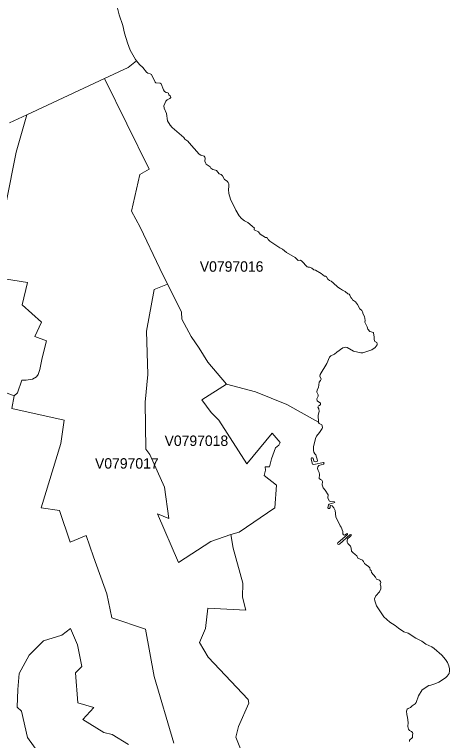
# Model space of a CAD drawing. Extents: x 369010 to 735936, y 6377141 to 6616555.
# Drawn here: x 613437 to 617607, y 6453335 to 6460296 of the extents above; entities that cross this region are included whole.
import ezdxf
from ezdxf.enums import TextEntityAlignment as Align

# ---------------------------------------------------------------- set-up
doc = ezdxf.new("R2010")
doc.units = 0
doc.header["$LTSCALE"] = 40
doc.layers.add('3', color=7, linetype='Continuous', lineweight=13)
doc.layers.add('4', color=7, linetype='Continuous')

msp = doc.modelspace()

# ---------------------------------------------------------------- linework, layer by layer
at = {"layer": '3'}
for points in [[(613390.59, 6459258.78), (613554.44, 6459335.07), (614300.54, 6459682.47), (614525.12, 6459787.06), (614606.88, 6459852.93), (614598.44, 6459863.86), (614547.14, 6459955.55), (614519.66, 6460024.4), (614490.87, 6460117.58), (614474.65, 6460191.89), (614441.88, 6460294.17), (614425.99, 6460357.89)], [(614606.88, 6459852.93), (614525.12, 6459787.06), (614300.54, 6459682.47), (614727.21, 6458812.25), (614637.01, 6458763.26), (614559.88, 6458411.23), (614642.63, 6458256.81), (614830.65, 6457861.43), (614903.3, 6457712.31), (614903.96, 6457712.64), (615037.53, 6457443.53), (615041.33, 6457375.84), (615131.53, 6457210.17), (615206.84, 6457097.29), (615289.59, 6456961.75), (615469.99, 6456750.89), (615746.54, 6456677.41), (616047.43, 6456556.92), (616350.63, 6456388.77), (616346.5, 6456454.48), (616358.58, 6456490.22), (616354.61, 6456513.89), (616346, 6456532.76), (616351.46, 6456544.68), (616362.05, 6456548.48), (616369.34, 6456558.08), (616369.67, 6456571.16), (616338.88, 6456592.51), (616333.59, 6456611.87), (616347.99, 6456636.86), (616347.82, 6456648.61), (616336.4, 6456675.92), (616338.88, 6456698.1), (616350.96, 6456720.77), (616357.58, 6456772.08), (616371.16, 6456787.97), (616376.78, 6456799.88), (616365.2, 6456827.69), (616367.68, 6456843.58), (616430.9, 6456949.17), (616455.89, 6457010.07), (616468.8, 6457022.49), (616503.72, 6457040.36), (616525.74, 6457058.9), (616585.65, 6457100.11), (616608.49, 6457106.06), (616624.87, 6457102.26), (616687.1, 6457069.49), (616757.77, 6457052.11), (616776.14, 6457052.94), (616862.37, 6457081.4), (616895.47, 6457103.75), (616912.35, 6457127.75), (616914.51, 6457139), (616910.37, 6457150.09), (616889.68, 6457162.5), (616885.05, 6457179.55), (616886.04, 6457208.02), (616881.57, 6457217.95), (616879.58, 6457246.08), (616842.51, 6457257.67), (616822.65, 6457279.35), (616818.68, 6457300.04), (616796.17, 6457346.38), (616797, 6457362.27), (616791.7, 6457401.49), (616779.62, 6457423.01), (616773.5, 6457445.51), (616767.04, 6457457.1), (616746.35, 6457475.64), (616725.17, 6457517.18), (616705.14, 6457542.33), (616677.17, 6457559.71), (616670.39, 6457573.78), (616661.95, 6457581.56), (616652.68, 6457606.05), (616644.57, 6457614.33), (616631.99, 6457617.8), (616607.16, 6457640.81), (616580.19, 6457652.06), (616563.47, 6457667.29), (616535.83, 6457681.85), (616492.31, 6457722.4), (616471.45, 6457738.79), (616455.23, 6457746.4), (616441, 6457760.14), (616428.09, 6457780.82), (616419.48, 6457786.95), (616407.9, 6457787.44), (616375.46, 6457812.1), (616322.33, 6457844.38), (616307.77, 6457848.02), (616287.74, 6457862.75), (616264.08, 6457874), (616251.5, 6457873.01), (616243.06, 6457877.81), (616190.92, 6457932.76), (616178.84, 6457940.04), (616157.66, 6457938.22), (616127.7, 6457966.69)], [(616127.7, 6457966.69), (616043.62, 6458015.01), (616007.38, 6458047.62), (615980.9, 6458060.36), (615883.25, 6458123.42), (615868.19, 6458138.48), (615862.4, 6458152.38), (615853.79, 6458158.34), (615843.03, 6458157.18), (615793.38, 6458190.28), (615777, 6458211.8), (615735.95, 6458233.15), (615733.97, 6458240.26), (615736.78, 6458247.05), (615715.93, 6458266.91), (615672.4, 6458302.16), (615642.61, 6458319.37), (615614.64, 6458341.55), (615591.8, 6458367.21), (615558.7, 6458421.33), (615508.38, 6458524.93), (615490.67, 6458580.54), (615487.36, 6458617.28), (615493.16, 6458646.41), (615491.67, 6458671.73), (615486.7, 6458686.79), (615474.79, 6458699.04), (615451.62, 6458713.44), (615430.27, 6458749.02), (615416.69, 6458760.94), (615400.14, 6458768.55), (615374.66, 6458799.5), (615364.4, 6458804.3), (615338.25, 6458809.1), (615320.54, 6458822.01), (615311.6, 6458836.74), (615275.19, 6458861.73), (615267.58, 6458873.15), (615263.11, 6458888.71), (615265.92, 6458917.67), (615262.28, 6458929.09), (615255.33, 6458936.54), (615222.89, 6458948.95), (615208.16, 6458958.55), (615111.01, 6459066.13), (615099.92, 6459082.35), (615071.12, 6459101.38), (615059.37, 6459116.44), (614947.82, 6459212.6), (614928.29, 6459235.11), (614904.13, 6459275.49), (614892.71, 6459348.15), (614870.53, 6459399.29), (614869.54, 6459422.13), (614886.42, 6459465.49), (614900.32, 6459479.23), (614925.81, 6459490.48), (614934.91, 6459500.58), (614931.77, 6459512.33), (614916.87, 6459525.07), (614913.73, 6459540.63), (614907.77, 6459546.59), (614889.73, 6459549.07), (614875.66, 6459558.67), (614863.91, 6459575.22), (614843.39, 6459630.83), (614833.79, 6459636.62), (614792.74, 6459641.42), (614784.3, 6459647.38), (614750.21, 6459721.86), (614736.97, 6459728.81), (614713.96, 6459734.27), (614702.21, 6459742.05), (614665.8, 6459786.9), (614635.52, 6459816.36), (614606.88, 6459852.93)], [(615650.39, 6453134.13), (615557.37, 6453366.67), (615585.34, 6453468.78), (615682.83, 6453691.88), (615678.19, 6453729.12), (615292.9, 6454133.45), (615211.64, 6454275.12), (615267.24, 6454410), (615290.58, 6454605.13), (615655.02, 6454584.28), (615622.42, 6454709.73), (615627.05, 6454844.45), (615534.2, 6455179.1), (615509.54, 6455310.84), (615317.72, 6455242.99), (615009.39, 6455043.39), (614808.14, 6455508.45), (614917.2, 6455463.27), (614875.83, 6455764.49), (614734.82, 6456078.78), (614697.08, 6456127.77), (614689.64, 6456579.6), (614714.13, 6456845.07), (614700.89, 6457260.98), (614776.19, 6457660.17), (614903.3, 6457712.31), (614830.65, 6457861.43), (614642.63, 6458256.81), (614559.88, 6458411.23), (614637.01, 6458763.26), (614727.21, 6458812.25), (614300.54, 6459682.47), (613554.44, 6459335.07), (613454.15, 6458976.26), (613356.67, 6458492.82)], [(613356.67, 6458492.82), (613454.15, 6458976.26), (613554.44, 6459335.07), (613390.59, 6459258.78)], [(613217.48, 6457781.82), (613561.06, 6457726.04), (613509.92, 6457512.21), (613695.62, 6457344.89), (613632.89, 6457207.85), (613744.44, 6457165.98), (613702.57, 6457003.29), (613679.4, 6456891.74), (613665.5, 6456845.23), (613646.96, 6456822.06), (613609.72, 6456798.89), (613549.48, 6456789.46), (613507.61, 6456789.46), (613465.9, 6456668.64), (613433.29, 6456640.83)], [(613433.29, 6456640.83), (613465.9, 6456668.64), (613507.61, 6456789.46), (613549.48, 6456789.46), (613609.72, 6456798.89), (613646.96, 6456822.06), (613665.5, 6456845.23), (613679.4, 6456891.74), (613702.57, 6457003.29), (613744.44, 6457165.98), (613632.89, 6457207.85), (613695.62, 6457344.89), (613509.92, 6457512.21), (613561.06, 6457726.04), (613217.48, 6457781.82)], [(615469.99, 6456750.89), (615233.15, 6456600.28), (615323.35, 6456479.8), (615396.67, 6456406.31), (615663.79, 6455988.42), (615908.24, 6456282.19), (615983.38, 6456191.82), (615972.13, 6456165.51), (615938.36, 6456142.83), (615900.63, 6456037.41), (615881.93, 6455958.29), (615840.55, 6455958.29), (615842.37, 6455926.35), (615831.12, 6455877.36), (615947.8, 6455783.36), (615932.74, 6455564.89), (615590.47, 6455331.53), (615509.54, 6455310.84), (615534.2, 6455179.1), (615627.05, 6454844.45), (615622.42, 6454709.73), (615655.02, 6454584.28), (615290.58, 6454605.13), (615267.24, 6454410), (615211.64, 6454275.12), (615292.9, 6454133.45), (615678.19, 6453729.12), (615682.83, 6453691.88), (615585.34, 6453468.78), (615557.37, 6453366.67), (615650.39, 6453134.13)], [(616047.43, 6456556.92), (615746.54, 6456677.41), (615469.99, 6456750.89)], [(614963.21, 6453310.89), (614775.2, 6453949.9), (614693.94, 6454403.05), (614368.89, 6454509.97), (614322.38, 6454742.34), (614194.78, 6455097.84), (614125.1, 6455302.24), (613971.84, 6455237.19), (613869.73, 6455539.4), (613693.3, 6455567.21), (613881.31, 6456183.05), (613913.92, 6456406.15), (613412.44, 6456517.7), (613433.29, 6456640.83), (613349.72, 6456671.12), (613273.75, 6456279.7), (613021.52, 6455888.45), (613096.33, 6455840.29), (613070.84, 6455713.35), (613086.89, 6455700.11)], [(616841.85, 6454990.92), (616830.1, 6455004.99), (616808.58, 6455018.4), (616792.69, 6455033.29), (616783.76, 6455052.66), (616772.67, 6455063.91), (616727.82, 6455084.43), (616717.39, 6455104.96), (616704.15, 6455120.18), (616679.16, 6455137.06), (616666.42, 6455150.14), (616665.09, 6455179.6), (616657.97, 6455199.79), (616633.81, 6455224.62), (616626.86, 6455237.52), (616624.54, 6455254.41), (616629.34, 6455269.8), (616653.51, 6455289.82), (616663.11, 6455300.75), (616663.6, 6455306.54), (616660.29, 6455309.35), (616652.18, 6455306.04), (616553.21, 6455219.15), (616544.44, 6455215.02), (616536.66, 6455216.67), (616533.68, 6455223.62), (616536.33, 6455229.25), (616628.85, 6455311.01), (616628.02, 6455319.12), (616618.75, 6455318.29), (616600.38, 6455305.05), (616591.28, 6455306.54), (616585.81, 6455315.31), (616583.5, 6455339.97), (616569.43, 6455379.53), (616558.34, 6455394.92), (616518.29, 6455480.48), (616511.17, 6455541.72), (616497.93, 6455567.71), (616482.71, 6455585.58), (616467.31, 6455587.57), (616462.68, 6455583.76), (616461.52, 6455570.52), (616455.07, 6455558.6), (616445.8, 6455559.6), (616441, 6455565.22), (616446.46, 6455596.17), (616452.25, 6455601.63), (616476.91, 6455606.27), (616506.87, 6455618.85), (616503.89, 6455625.14), (616466.32, 6455626.13), (616455.23, 6455631.09), (616443.15, 6455651.28), (616440.5, 6455663.2), (616443.48, 6455690.84), (616415.18, 6455737.02), (616395.65, 6455756.38), (616386.55, 6455787.33), (616390.02, 6455819.11), (616384.56, 6455831.19), (616370.99, 6455836.48), (616358.08, 6455846.25), (616361.89, 6455886.8), (616358.91, 6455904.01), (616346.99, 6455925.52), (616342.69, 6455941.91), (616344.51, 6455960.12), (616354.27, 6455971.37), (616397.64, 6455983.78), (616405.75, 6455994.04), (616399.95, 6456000.66), (616305.78, 6455981.8), (616293.7, 6455986.1), (616279.96, 6456031.61), (616279.63, 6456038.9), (616283.77, 6456044.52), (616292.21, 6456047), (616299.99, 6456041.38), (616307.6, 6456012.75), (616319.68, 6456006.46), (616337.06, 6456010.76), (616341.37, 6456020.36), (616324.15, 6456074.64), (616314.72, 6456084.57), (616307.27, 6456098.64), (616303.13, 6456117.34), (616304.46, 6456151.93), (616321.84, 6456232.04), (616331.93, 6456252.56), (616360.56, 6456288.31), (616385.22, 6456325.88), (616388.87, 6456337.46), (616387.87, 6456353.68), (616383.07, 6456361.3), (616356.76, 6456374.87), (616350.96, 6456383.47), (616350.63, 6456388.77), (616047.43, 6456556.92)], [(613412.44, 6456517.7), (613913.92, 6456406.15), (613881.31, 6456183.05), (613693.3, 6455567.21), (613869.73, 6455539.4), (613971.84, 6455237.19), (614125.1, 6455302.24), (614194.78, 6455097.84), (614322.38, 6454742.34), (614368.89, 6454509.97), (614693.94, 6454403.05), (614775.2, 6453949.9), (614963.21, 6453310.89)], [(617222.18, 6453324.3), (617224.16, 6453337.21), (617251.31, 6453364.52), (617251.64, 6453387.19), (617255.61, 6453402.42), (617252.46, 6453412.18), (617243.53, 6453420.79), (617223.67, 6453431.88), (617212.58, 6453444.62), (617208.77, 6453468.62), (617209.6, 6453509.17), (617205.46, 6453556), (617197.19, 6453584.8), (617195.04, 6453617.74), (617200.66, 6453634.62), (617209.27, 6453642.73), (617233.6, 6453652), (617248.16, 6453667.55), (617278.12, 6453685.76), (617288.21, 6453698.34), (617308.41, 6453762.39), (617345.97, 6453822.47), (617410.36, 6453861.52), (617428.23, 6453864.67), (617467.45, 6453877.74), (617503.2, 6453893.8), (617569.41, 6453936.17), (617585.46, 6453953.38), (617602.34, 6453976.72), (617606.64, 6454001.87), (617606.15, 6454022.06), (617600.02, 6454051.85), (617586.45, 6454082.97), (617567.75, 6454110.94), (617532.66, 6454152.32), (617461.17, 6454218.02), (617436.34, 6454232.92), (617380.9, 6454258.73), (617340.35, 6454286.7), (617284.41, 6454316.16), (617211.75, 6454363.33), (617169.38, 6454378.72), (617118.24, 6454411.66), (617085.47, 6454438.14), (617035.16, 6454468.26), (616978.72, 6454520.89), (616907.39, 6454625.49), (616889.68, 6454672.83), (616889.18, 6454693.02), (616900.77, 6454721.15), (616936.85, 6454759.38), (616950.09, 6454788.18), (616948.1, 6454814.33), (616942.64, 6454835.02), (616948.43, 6454849.09), (616945.29, 6454859.18), (616936.35, 6454872.09), (616905.9, 6454883.68), (616897.96, 6454901.06), (616860.72, 6454947.56), (616854.76, 6454965.93), (616846.32, 6454971.73), (616841.85, 6454990.92)], [(614388.42, 6452216.75), (613561.39, 6453365.01), (613504.3, 6453616.74), (613462.26, 6453654.98), (613469.87, 6453822.8), (613483.28, 6453977.38), (613578.61, 6454152.81), (613715.81, 6454290.18), (613891.08, 6454343.64), (613974.82, 6454408.35), (614039.7, 6454251.95), (614081.57, 6454046.06), (614020.67, 6453984.99), (614043.51, 6453695.03), (614197.76, 6453651.17), (614091.17, 6453536.64), (614293.09, 6453410.86), (614373.19, 6453391.82), (614531.25, 6453298.31)], [(614531.25, 6453298.31), (614373.19, 6453391.82), (614293.09, 6453410.86), (614091.17, 6453536.64), (614197.76, 6453651.17), (614043.51, 6453695.03), (614020.67, 6453984.99), (614081.57, 6454046.06), (614039.7, 6454251.95), (613974.82, 6454408.35), (613891.08, 6454343.64), (613715.81, 6454290.18), (613578.61, 6454152.81), (613483.28, 6453977.38), (613469.87, 6453822.8), (613462.26, 6453654.98), (613504.3, 6453616.74), (613561.39, 6453365.01), (614388.42, 6452216.75)]]:
    msp.add_lwpolyline(points, dxfattribs=at)
msp.add_lwpolyline([(614903.3, 6457712.31), (614776.19, 6457660.17), (614700.89, 6457260.98), (614714.13, 6456845.07), (614689.64, 6456579.6), (614697.08, 6456127.77), (614734.82, 6456078.78), (614875.83, 6455764.49), (614917.2, 6455463.27), (614808.14, 6455508.45), (615009.39, 6455043.39), (615317.72, 6455242.99), (615509.54, 6455310.84), (615590.47, 6455331.53), (615932.74, 6455564.89), (615947.8, 6455783.36), (615831.12, 6455877.36), (615842.37, 6455926.35), (615840.55, 6455958.29), (615881.93, 6455958.29), (615900.63, 6456037.41), (615938.36, 6456142.83), (615972.13, 6456165.51), (615983.38, 6456191.82), (615908.24, 6456282.19), (615663.79, 6455988.42), (615396.67, 6456406.31), (615323.35, 6456479.8), (615233.15, 6456600.28), (615469.99, 6456750.89), (615289.59, 6456961.75), (615206.84, 6457097.29), (615131.53, 6457210.17), (615041.33, 6457375.84), (615037.53, 6457443.53), (614903.96, 6457712.64)], close=True, dxfattribs=at)

# ---------------------------------------------------------------- texts
at = {"layer": '4'}
for s, p in [('V0797016', (615518.3, 6457830.05)), ('V0797018', (615180.64, 6456159.47)), ('V0797017', (614513.62, 6455942.08))]:
    msp.add_text(s, height=100, dxfattribs=at).set_placement(p, align=Align.CENTER)

doc.saveas('drawing.dxf')
